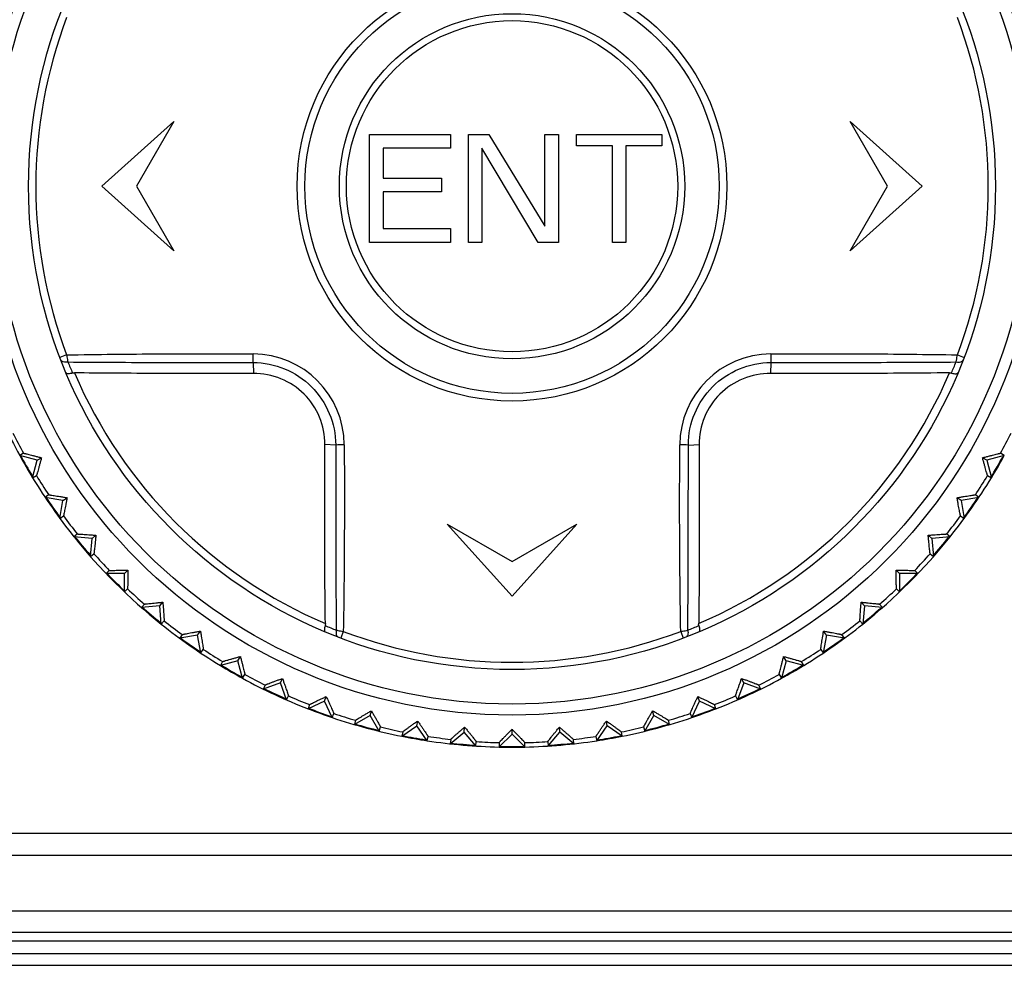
# Model space of a CAD drawing. Header units: millimetres. Extents: x 1117 to 38156, y -1945 to 7303.
# Tile 721 of 831: x 29245 to 29268, y 1507 to 1529. Entities that reach past the tile are written whole.
import ezdxf

# ---------------------------------------------------------------- set-up
doc = ezdxf.new("R2010")
doc.units = ezdxf.units.MM

msp = doc.modelspace()

# ---------------------------------------------------------------- linework, layer by layer
at = {"color": 7, "linetype": 'Continuous'}
for p, q in [((29247.39, 1524.986), (29249.056, 1526.486)), ((29249.056, 1526.486), (29248.19, 1524.986)), ((29264.724, 1526.486), (29266.39, 1524.986)), ((29265.59, 1524.986), (29264.724, 1526.486)), ((29253.59, 1526.186), (29255.465, 1526.186)), ((29253.59, 1523.686), (29253.59, 1526.186)), ((29255.465, 1526.186), (29255.465, 1525.867)), ((29255.882, 1526.186), (29256.35, 1526.186)), ((29255.882, 1523.686), (29255.882, 1526.186)), ((29256.35, 1526.186), (29257.653, 1524.059)), ((29257.653, 1526.186), (29257.965, 1526.186)), ((29257.653, 1524.059), (29257.653, 1526.186)), ((29257.965, 1526.186), (29257.965, 1523.686)), ((29258.382, 1526.186), (29260.361, 1526.186)), ((29258.382, 1525.92), (29258.382, 1526.186)), ((29260.361, 1526.186), (29260.361, 1525.92)), ((29255.465, 1525.867), (29253.903, 1525.867)), ((29253.903, 1525.867), (29253.903, 1525.176)), ((29257.496, 1523.686), (29256.194, 1525.867)), ((29256.194, 1525.867), (29256.194, 1523.686)), ((29259.215, 1525.92), (29258.382, 1525.92)), ((29259.215, 1523.686), (29259.215, 1525.92)), ((29260.361, 1525.92), (29259.528, 1525.92)), ((29259.528, 1525.92), (29259.528, 1523.686)), ((29253.903, 1525.176), (29255.257, 1525.176)), ((29255.257, 1525.176), (29255.257, 1524.857)), ((29249.056, 1523.486), (29247.39, 1524.986)), ((29248.19, 1524.986), (29249.056, 1523.486)), ((29255.257, 1524.857), (29253.903, 1524.857)), ((29253.903, 1524.857), (29253.903, 1524.005)), ((29264.724, 1523.486), (29265.59, 1524.986)), ((29266.39, 1524.986), (29264.724, 1523.486)), ((29253.903, 1524.005), (29255.465, 1524.005)), ((29255.465, 1524.005), (29255.465, 1523.686)), ((29255.465, 1523.686), (29253.59, 1523.686)), ((29256.194, 1523.686), (29255.882, 1523.686)), ((29257.965, 1523.686), (29257.496, 1523.686)), ((29259.528, 1523.686), (29259.215, 1523.686)), ((29246.572, 1521.078), (29246.416, 1521.019)), ((29267.208, 1521.078), (29267.364, 1521.019)), ((29250.893, 1520.901), (29250.901, 1520.649)), ((29262.887, 1520.901), (29262.879, 1520.649)), ((29252.805, 1518.989), (29252.553, 1518.997)), ((29260.975, 1518.989), (29261.227, 1518.997)), ((29245.574, 1518.797), (29245.485, 1518.746)), ((29245.893, 1518.637), (29245.485, 1518.746)), ((29245.893, 1518.637), (29245.991, 1518.694)), ((29267.887, 1518.637), (29267.789, 1518.694)), ((29268.295, 1518.746), (29267.887, 1518.637)), ((29268.295, 1518.746), (29268.206, 1518.797)), ((29245.784, 1518.23), (29245.893, 1518.637)), ((29267.887, 1518.637), (29267.996, 1518.23)), ((29245.784, 1518.23), (29245.872, 1518.281)), ((29267.908, 1518.281), (29267.996, 1518.23)), ((29246.156, 1517.834), (29246.073, 1517.776)), ((29246.488, 1517.703), (29246.073, 1517.776)), ((29246.488, 1517.703), (29246.581, 1517.768)), ((29267.292, 1517.703), (29267.199, 1517.768)), ((29267.707, 1517.776), (29267.292, 1517.703)), ((29267.707, 1517.776), (29267.624, 1517.834)), ((29246.415, 1517.287), (29246.488, 1517.703)), ((29267.292, 1517.703), (29267.365, 1517.287)), ((29246.415, 1517.287), (29246.498, 1517.346)), ((29267.282, 1517.346), (29267.365, 1517.287)), ((29255.39, 1517.152), (29256.89, 1516.286)), ((29256.89, 1515.486), (29255.39, 1517.152)), ((29258.39, 1517.152), (29256.89, 1515.486)), ((29256.89, 1516.286), (29258.39, 1517.152)), ((29246.82, 1516.926), (29246.742, 1516.861)), ((29247.163, 1516.824), (29246.742, 1516.861)), ((29247.163, 1516.824), (29247.249, 1516.897)), ((29266.617, 1516.824), (29266.531, 1516.897)), ((29267.038, 1516.861), (29266.617, 1516.824)), ((29267.038, 1516.861), (29266.96, 1516.926)), ((29247.126, 1516.404), (29247.163, 1516.824)), ((29266.617, 1516.824), (29266.654, 1516.404)), ((29247.126, 1516.404), (29247.204, 1516.469)), ((29266.576, 1516.469), (29266.654, 1516.404)), ((29247.561, 1516.079), (29247.489, 1516.007)), ((29247.911, 1516.007), (29247.489, 1516.007)), ((29247.911, 1516.007), (29247.991, 1516.087)), ((29247.911, 1515.585), (29247.911, 1516.007)), ((29265.869, 1516.007), (29265.789, 1516.087)), ((29266.291, 1516.007), (29265.869, 1516.007)), ((29265.869, 1516.007), (29265.869, 1515.585)), ((29266.291, 1516.007), (29266.219, 1516.079)), ((29247.911, 1515.585), (29247.983, 1515.657)), ((29265.797, 1515.657), (29265.869, 1515.585)), ((29248.373, 1515.3), (29248.307, 1515.222)), ((29248.728, 1515.259), (29248.307, 1515.222)), ((29248.728, 1515.259), (29248.8, 1515.346)), ((29248.764, 1514.839), (29248.728, 1515.259)), ((29265.052, 1515.259), (29264.98, 1515.346)), ((29265.052, 1515.259), (29265.016, 1514.839)), ((29265.473, 1515.222), (29265.052, 1515.259)), ((29265.473, 1515.222), (29265.407, 1515.3)), ((29248.764, 1514.839), (29248.83, 1514.916)), ((29264.95, 1514.916), (29265.016, 1514.839)), ((29249.249, 1514.594), (29249.191, 1514.511)), ((29249.607, 1514.585), (29249.191, 1514.511)), ((29249.607, 1514.585), (29249.672, 1514.677)), ((29249.68, 1514.169), (29249.607, 1514.585)), ((29252.982, 1514.669), (29252.923, 1514.512)), ((29260.798, 1514.669), (29260.857, 1514.513)), ((29264.173, 1514.585), (29264.1, 1514.169)), ((29264.173, 1514.585), (29264.108, 1514.677)), ((29264.589, 1514.511), (29264.173, 1514.585)), ((29264.589, 1514.511), (29264.531, 1514.594)), ((29249.68, 1514.169), (29249.738, 1514.252)), ((29264.042, 1514.252), (29264.1, 1514.169)), ((29250.541, 1513.989), (29250.133, 1513.88)), ((29250.184, 1513.968), (29250.133, 1513.88)), ((29250.541, 1513.989), (29250.597, 1514.087)), ((29250.65, 1513.582), (29250.541, 1513.989)), ((29263.239, 1513.989), (29263.13, 1513.582)), ((29263.239, 1513.989), (29263.183, 1514.087)), ((29263.647, 1513.88), (29263.239, 1513.989)), ((29263.647, 1513.88), (29263.596, 1513.968)), ((29250.65, 1513.582), (29250.701, 1513.67)), ((29263.079, 1513.67), (29263.13, 1513.582)), ((29251.523, 1513.478), (29251.127, 1513.333)), ((29251.17, 1513.426), (29251.127, 1513.333)), ((29251.523, 1513.478), (29251.571, 1513.58)), ((29251.668, 1513.081), (29251.523, 1513.478)), ((29262.257, 1513.478), (29262.112, 1513.081)), ((29262.257, 1513.478), (29262.209, 1513.58)), ((29262.653, 1513.333), (29262.257, 1513.478)), ((29262.653, 1513.333), (29262.61, 1513.426)), ((29251.668, 1513.081), (29251.711, 1513.173)), ((29252.547, 1513.054), (29252.165, 1512.876)), ((29252.199, 1512.971), (29252.165, 1512.876)), ((29252.547, 1513.054), (29252.586, 1513.16)), ((29252.725, 1512.672), (29252.547, 1513.054)), ((29261.055, 1512.672), (29261.233, 1513.054)), ((29261.233, 1513.054), (29261.194, 1513.16)), ((29261.615, 1512.876), (29261.233, 1513.054)), ((29261.615, 1512.876), (29261.581, 1512.971)), ((29262.069, 1513.173), (29262.112, 1513.081)), ((29252.725, 1512.672), (29252.76, 1512.767)), ((29253.603, 1512.721), (29253.633, 1512.83)), ((29260.177, 1512.721), (29260.147, 1512.83)), ((29261.02, 1512.767), (29261.055, 1512.672)), ((29253.603, 1512.721), (29253.238, 1512.51)), ((29253.264, 1512.608), (29253.238, 1512.51)), ((29253.814, 1512.355), (29253.603, 1512.721)), ((29254.685, 1512.481), (29254.705, 1512.592)), ((29259.095, 1512.481), (29259.075, 1512.592)), ((29259.966, 1512.355), (29260.177, 1512.721)), ((29260.542, 1512.51), (29260.177, 1512.721)), ((29260.542, 1512.51), (29260.516, 1512.608)), ((29253.814, 1512.355), (29253.841, 1512.454)), ((29254.339, 1512.239), (29254.685, 1512.481)), ((29254.357, 1512.339), (29254.339, 1512.239)), ((29254.927, 1512.135), (29254.685, 1512.481)), ((29255.46, 1512.065), (29255.783, 1512.336)), ((29255.783, 1512.336), (29255.793, 1512.449)), ((29256.054, 1512.013), (29255.783, 1512.336)), ((29256.592, 1511.99), (29256.89, 1512.288)), ((29256.89, 1512.288), (29256.89, 1512.401)), ((29257.188, 1511.99), (29256.89, 1512.288)), ((29257.726, 1512.013), (29257.997, 1512.336)), ((29257.997, 1512.336), (29257.987, 1512.449)), ((29258.32, 1512.065), (29257.997, 1512.336)), ((29258.853, 1512.135), (29259.095, 1512.481)), ((29259.441, 1512.239), (29259.095, 1512.481)), ((29259.441, 1512.239), (29259.423, 1512.339)), ((29259.939, 1512.454), (29259.966, 1512.355)), ((29254.927, 1512.135), (29254.945, 1512.235)), ((29255.469, 1512.166), (29255.46, 1512.065)), ((29256.054, 1512.013), (29256.063, 1512.114)), ((29256.592, 1512.091), (29256.592, 1511.99)), ((29257.188, 1511.99), (29257.188, 1512.091)), ((29257.717, 1512.114), (29257.726, 1512.013)), ((29258.32, 1512.065), (29258.311, 1512.166)), ((29258.835, 1512.235), (29258.853, 1512.135)), ((29284.34, 1509.986), (29229.44, 1509.986)), ((29229.44, 1509.486), (29284.34, 1509.486)), ((29227.39, 1508.196), (29286.39, 1508.196)), ((29227.44, 1507.696), (29286.34, 1507.696)), ((29274.39, 1507.486), (29239.39, 1507.486)), ((29239.963, 1507.207), (29273.817, 1507.207)), ((29223.212, 1506.93), (29290.568, 1506.93))]:
    msp.add_line(p, q, dxfattribs=at)
for radius in [12.258, 12, 11.2, 4.978, 4.8, 4, 3.838]:
    msp.add_circle((29256.89, 1524.986), radius, dxfattribs=at)
for centre, radius, start, end in [((29256.89, 1524.986), 11.033, 159.2549, 200.7466), ((29256.89, 1524.986), 11.033, 339.2548, 20.7466), ((29224.976, 1521.36), 25.921, 358.9863, 359.4231), ((29250.886, 1518.982), 2.117, 0.2801, 89.7342), ((29262.894, 1518.982), 2.117, 90.2789, 179.7351), ((29289.796, 1521.474), 26.915, 180.7993, 181.2201), ((29257.737, 1525.463), 12.029, 202.2237, 203.5485), ((29256.068, 1525.453), 12.002, 336.4515, 337.7797), ((29256.89, 1524.986), 11.02, 203.1008, 246.9001), ((29256.89, 1524.986), 11.02, 293.1008, 336.9001), ((29256.89, 1524.986), 13, 201.3147, 208.6853), ((29256.89, 1524.986), 12.898, 206.325, 208.675), ((29256.89, 1524.986), 12.898, 331.325, 333.675), ((29253.378, 1492.08), 26.915, 90.7993, 91.2201), ((29260.516, 1493.072), 25.921, 88.9846, 89.4214), ((29256.89, 1524.986), 13, 208.6896, 211.3064), ((29256.89, 1524.986), 12.983, 208.6946, 211.1528), ((29256.89, 1524.986), 12.983, 328.6986, 331.1582), ((29256.89, 1524.986), 13, 328.6936, 331.3104), ((29256.89, 1524.986), 13, 211.3147, 218.6853), ((29256.89, 1524.986), 12.898, 211.325, 213.675), ((29256.89, 1524.986), 13, 321.3147, 328.6853), ((29256.89, 1524.986), 12.898, 326.325, 328.675), ((29256.89, 1524.986), 12.983, 213.6776, 216.323), ((29256.89, 1524.986), 12.983, 323.6769, 326.3224), ((29256.89, 1524.986), 12.898, 216.325, 218.675), ((29256.89, 1524.986), 12.898, 321.325, 323.675), ((29256.89, 1524.986), 13, 218.694, 231.306), ((29256.89, 1524.986), 12.983, 218.6989, 221.1586), ((29256.89, 1524.986), 13, 308.694, 321.306), ((29256.89, 1524.986), 12.983, 318.6944, 321.1523), ((29256.89, 1524.986), 12.898, 221.325, 223.675), ((29256.89, 1524.986), 12.898, 316.325, 318.675), ((29256.89, 1524.986), 12.983, 223.6805, 226.3195), ((29256.89, 1524.986), 12.983, 313.6805, 316.3195), ((29256.89, 1524.986), 12.898, 226.325, 228.675), ((29256.89, 1524.986), 12.898, 311.325, 313.675), ((29256.89, 1524.986), 12.983, 228.6944, 231.1523), ((29256.89, 1524.986), 12.983, 308.6989, 311.1586), ((29256.89, 1524.986), 13, 231.3147, 238.6853), ((29256.89, 1524.986), 12.898, 231.325, 233.675), ((29257.359, 1525.815), 12.009, 246.4517, 247.7792), ((29256.413, 1525.834), 12.03, 292.2238, 293.5485), ((29256.89, 1524.986), 13, 301.3147, 308.6853), ((29256.89, 1524.986), 12.898, 306.325, 308.675), ((29256.89, 1524.986), 11.033, 249.2548, 290.7466), ((29256.89, 1524.986), 12.983, 233.677, 236.3224), ((29256.89, 1524.986), 12.983, 303.6776, 306.323), ((29256.89, 1524.986), 12.898, 236.325, 238.675), ((29256.89, 1524.986), 12.898, 301.325, 303.675), ((29256.89, 1524.986), 12.983, 238.6986, 241.1582), ((29256.89, 1524.986), 13, 238.6936, 241.3104), ((29256.89, 1524.986), 12.898, 241.325, 243.675), ((29256.89, 1524.986), 12.898, 296.325, 298.675), ((29256.89, 1524.986), 12.983, 298.6946, 301.1528), ((29256.89, 1524.986), 13, 298.6896, 301.3063), ((29256.89, 1524.986), 13, 241.3147, 248.6853), ((29256.89, 1524.986), 13, 291.3147, 298.6853), ((29256.89, 1524.986), 12.983, 243.6807, 246.3204), ((29256.89, 1524.986), 12.983, 293.6796, 296.3193), ((29256.89, 1524.986), 12.898, 246.325, 248.675), ((29256.89, 1524.986), 12.898, 291.325, 293.675), ((29256.89, 1524.986), 13, 248.6901, 251.3066), ((29256.89, 1524.986), 12.983, 248.6951, 251.1531), ((29256.89, 1524.986), 12.898, 251.325, 253.675), ((29256.89, 1524.986), 12.898, 286.325, 288.675), ((29256.89, 1524.986), 12.983, 288.6983, 291.1577), ((29256.89, 1524.986), 13, 288.6934, 291.3099), ((29256.89, 1524.986), 13, 251.3147, 258.6853), ((29256.89, 1524.986), 12.983, 253.677, 256.3211), ((29256.89, 1524.986), 13, 281.3147, 288.6853), ((29256.89, 1524.986), 12.983, 283.6789, 286.323), ((29256.89, 1524.986), 12.898, 256.325, 258.675), ((29256.89, 1524.986), 12.898, 281.325, 283.675), ((29256.89, 1524.986), 13, 258.6924, 261.3093), ((29256.89, 1524.986), 12.983, 258.6973, 261.1566), ((29256.89, 1524.986), 13, 261.3147, 268.6853), ((29256.89, 1524.986), 12.898, 261.325, 263.675), ((29256.89, 1524.986), 12.983, 263.6802, 266.322), ((29256.89, 1524.986), 12.898, 266.325, 268.675), ((29256.89, 1524.986), 13, 271.3147, 278.6853), ((29256.89, 1524.986), 12.898, 271.325, 273.675), ((29256.89, 1524.986), 12.983, 273.678, 276.3198), ((29256.89, 1524.986), 12.898, 276.325, 278.675), ((29256.89, 1524.986), 12.983, 278.6957, 281.1544), ((29256.89, 1524.986), 13, 278.6907, 281.3076), ((29256.89, 1524.986), 13, 268.6918, 271.3082), ((29256.89, 1524.986), 12.983, 268.6968, 271.1554)]:
    msp.add_arc(centre, radius, start, end, dxfattribs=at)
for points, knots in [([(29246.601, 1520.913), (29246.583, 1520.91), (29246.547, 1520.907), (29246.498, 1520.913), (29246.458, 1520.931), (29246.442, 1520.952), (29246.438, 1520.963)], [0, 0, 0, 0, 0.310286, 0.581755, 0.807538, 1, 1, 1, 1]), ([(29246.572, 1521.078), (29246.931, 1521.084), (29247.649, 1521.094), (29248.729, 1521.102), (29249.811, 1521.104), (29250.534, 1521.1), (29250.896, 1521.099)], [0, 0, 0, 0, 0.248644, 0.498527, 0.749129, 1, 1, 1, 1]), ([(29246.572, 1521.078), (29246.575, 1521.063), (29246.583, 1521.008), (29246.593, 1520.953), (29246.601, 1520.913)], [0, 0, 0, 0, 0.266416, 1, 1, 1, 1]), ([(29262.884, 1521.099), (29263.246, 1521.102), (29263.968, 1521.103), (29265.051, 1521.103), (29266.131, 1521.094), (29266.849, 1521.085), (29267.208, 1521.078)], [0, 0, 0, 0, 0.250871, 0.501473, 0.751355, 1, 1, 1, 1]), ([(29267.179, 1520.914), (29267.181, 1520.926), (29267.193, 1520.981), (29267.202, 1521.036), (29267.208, 1521.078)], [0, 0, 0, 0, 0.227991, 1, 1, 1, 1]), ([(29267.179, 1520.914), (29267.197, 1520.91), (29267.233, 1520.907), (29267.282, 1520.913), (29267.322, 1520.931), (29267.338, 1520.952), (29267.343, 1520.963)], [0, 0, 0, 0, 0.310302, 0.581778, 0.807554, 1, 1, 1, 1]), ([(29246.601, 1520.913), (29246.958, 1520.91), (29247.671, 1520.906), (29248.743, 1520.903), (29249.638, 1520.902), (29250.355, 1520.901), (29250.713, 1520.9), (29250.893, 1520.901)], [0, 0, 0, 0, 0.248965, 0.498851, 0.749297, 0.874633, 1, 1, 1, 1]), ([(29250.893, 1520.901), (29251.141, 1520.901), (29251.643, 1520.8), (29252.277, 1520.374), (29252.703, 1519.74), (29252.804, 1519.238), (29252.805, 1518.989)], [0, 0, 0, 0, 0.249895, 0.499843, 0.74991, 1, 1, 1, 1]), ([(29260.975, 1518.989), (29260.976, 1519.238), (29261.077, 1519.74), (29261.503, 1520.374), (29262.137, 1520.799), (29262.639, 1520.901), (29262.887, 1520.901)], [0, 0, 0, 0, 0.249991, 0.5, 0.750012, 1, 1, 1, 1]), ([(29262.887, 1520.901), (29263.246, 1520.902), (29263.963, 1520.901), (29265.037, 1520.904), (29266.109, 1520.906), (29266.823, 1520.91), (29267.179, 1520.914)], [0, 0, 0, 0, 0.250703, 0.501149, 0.751035, 1, 1, 1, 1]), ([(29246.71, 1520.657), (29246.691, 1520.652), (29246.658, 1520.643), (29246.618, 1520.638), (29246.591, 1520.64), (29246.574, 1520.644), (29246.563, 1520.652), (29246.56, 1520.658)], [0, 0, 0, 0, 0.363655, 0.657408, 0.772233, 0.865602, 1, 1, 1, 1]), ([(29246.71, 1520.657), (29246.713, 1520.658), (29246.728, 1520.662), (29246.743, 1520.663), (29246.754, 1520.663)], [0, 0, 0, 0, 0.245459, 1, 1, 1, 1]), ([(29250.901, 1520.649), (29250.552, 1520.647), (29249.826, 1520.647), (29248.748, 1520.648), (29247.715, 1520.651), (29247.058, 1520.657), (29246.754, 1520.663)], [0, 0, 0, 0, 0.252806, 0.524632, 0.779819, 1, 1, 1, 1]), ([(29252.553, 1518.997), (29252.554, 1519.214), (29252.47, 1519.649), (29252.104, 1520.2), (29251.553, 1520.566), (29251.117, 1520.65), (29250.901, 1520.649)], [0, 0, 0, 0, 0.251375, 0.5, 0.748626, 1, 1, 1, 1]), ([(29262.879, 1520.649), (29262.663, 1520.65), (29262.227, 1520.566), (29261.676, 1520.2), (29261.31, 1519.649), (29261.226, 1519.214), (29261.227, 1518.997)], [0, 0, 0, 0, 0.251374, 0.499999, 0.748624, 1, 1, 1, 1]), ([(29267.026, 1520.663), (29266.64, 1520.656), (29265.882, 1520.65), (29264.5, 1520.647), (29263.503, 1520.646), (29262.879, 1520.649)], [0, 0, 0, 0, 0.279137, 0.548315, 1, 1, 1, 1]), ([(29267.026, 1520.663), (29267.03, 1520.663), (29267.045, 1520.663), (29267.06, 1520.66), (29267.071, 1520.657)], [0, 0, 0, 0, 0.254329, 1, 1, 1, 1]), ([(29267.071, 1520.657), (29267.089, 1520.652), (29267.122, 1520.643), (29267.163, 1520.639), (29267.189, 1520.641), (29267.206, 1520.644), (29267.217, 1520.652), (29267.22, 1520.659)], [0, 0, 0, 0, 0.363666, 0.657421, 0.772245, 0.865612, 1, 1, 1, 1]), ([(29252.567, 1514.85), (29252.56, 1515.236), (29252.554, 1515.994), (29252.551, 1517.376), (29252.55, 1518.373), (29252.553, 1518.997)], [0, 0, 0, 0, 0.279142, 0.548318, 1, 1, 1, 1]), ([(29252.805, 1518.989), (29252.806, 1518.63), (29252.804, 1517.914), (29252.807, 1516.839), (29252.81, 1515.767), (29252.814, 1515.054), (29252.817, 1514.698)], [0, 0, 0, 0, 0.250702, 0.501149, 0.751035, 1, 1, 1, 1]), ([(29253.002, 1518.992), (29253.006, 1518.631), (29253.007, 1517.908), (29253.006, 1516.825), (29252.998, 1515.745), (29252.988, 1515.027), (29252.982, 1514.669)], [0, 0, 0, 0, 0.250871, 0.501473, 0.751355, 1, 1, 1, 1]), ([(29260.798, 1514.669), (29260.792, 1515.027), (29260.782, 1515.745), (29260.774, 1516.825), (29260.772, 1517.908), (29260.776, 1518.63), (29260.778, 1518.992)], [0, 0, 0, 0, 0.248644, 0.498526, 0.749129, 1, 1, 1, 1]), ([(29260.963, 1514.698), (29260.966, 1515.054), (29260.97, 1515.767), (29260.973, 1516.839), (29260.974, 1517.734), (29260.976, 1518.451), (29260.976, 1518.81), (29260.975, 1518.989)], [0, 0, 0, 0, 0.248965, 0.498851, 0.749297, 0.874633, 1, 1, 1, 1]), ([(29261.227, 1518.997), (29261.229, 1518.649), (29261.23, 1517.925), (29261.228, 1516.848), (29261.225, 1515.814), (29261.219, 1515.155), (29261.214, 1514.85)], [0, 0, 0, 0, 0.251889, 0.523537, 0.779289, 1, 1, 1, 1]), ([(29245.574, 1518.797), (29245.574, 1518.798), (29245.578, 1518.797), (29245.584, 1518.796), (29245.595, 1518.793), (29245.609, 1518.79), (29245.627, 1518.786), (29245.657, 1518.779), (29245.702, 1518.768), (29245.763, 1518.752), (29245.833, 1518.735), (29245.91, 1518.715), (29245.963, 1518.701), (29245.991, 1518.694)], [0, 0, 0, 0, 0.006479, 0.022339, 0.04741, 0.081452, 0.124048, 0.174639, 0.297535, 0.445682, 0.614742, 0.800679, 1, 1, 1, 1]), ([(29245.991, 1518.694), (29245.983, 1518.666), (29245.969, 1518.613), (29245.947, 1518.536), (29245.928, 1518.467), (29245.911, 1518.406), (29245.898, 1518.362), (29245.889, 1518.332), (29245.884, 1518.315), (29245.879, 1518.301), (29245.876, 1518.29), (29245.873, 1518.285), (29245.873, 1518.281), (29245.872, 1518.281)], [0, 0, 0, 0, 0.199427, 0.385376, 0.554371, 0.702508, 0.825449, 0.876003, 0.918556, 0.952613, 0.9777, 0.993537, 1, 1, 1, 1]), ([(29267.789, 1518.694), (29267.817, 1518.701), (29267.87, 1518.715), (29267.947, 1518.735), (29268.017, 1518.752), (29268.078, 1518.768), (29268.123, 1518.779), (29268.153, 1518.786), (29268.171, 1518.79), (29268.185, 1518.793), (29268.196, 1518.796), (29268.202, 1518.797), (29268.206, 1518.798), (29268.206, 1518.797)], [0, 0, 0, 0, 0.199427, 0.385378, 0.554375, 0.702511, 0.825453, 0.876007, 0.918559, 0.952614, 0.977701, 0.993538, 1, 1, 1, 1]), ([(29267.908, 1518.281), (29267.907, 1518.281), (29267.907, 1518.285), (29267.904, 1518.29), (29267.901, 1518.301), (29267.896, 1518.315), (29267.891, 1518.332), (29267.882, 1518.362), (29267.869, 1518.406), (29267.852, 1518.467), (29267.833, 1518.536), (29267.811, 1518.613), (29267.797, 1518.666), (29267.789, 1518.694)], [0, 0, 0, 0, 0.00648, 0.022341, 0.047414, 0.081455, 0.124052, 0.174644, 0.297542, 0.445687, 0.614744, 0.800679, 1, 1, 1, 1]), ([(29246.156, 1517.834), (29246.157, 1517.835), (29246.16, 1517.834), (29246.167, 1517.834), (29246.178, 1517.832), (29246.192, 1517.831), (29246.21, 1517.828), (29246.241, 1517.823), (29246.286, 1517.816), (29246.349, 1517.806), (29246.42, 1517.795), (29246.498, 1517.782), (29246.553, 1517.773), (29246.581, 1517.768)], [0, 0, 0, 0, 0.006467, 0.022314, 0.047417, 0.081484, 0.124046, 0.174615, 0.297555, 0.445709, 0.614672, 0.800566, 1, 1, 1, 1]), ([(29246.581, 1517.768), (29246.576, 1517.74), (29246.566, 1517.685), (29246.551, 1517.607), (29246.538, 1517.536), (29246.526, 1517.474), (29246.517, 1517.429), (29246.511, 1517.399), (29246.507, 1517.381), (29246.504, 1517.367), (29246.502, 1517.356), (29246.499, 1517.35), (29246.499, 1517.346), (29246.498, 1517.346)], [0, 0, 0, 0, 0.199481, 0.385367, 0.554329, 0.702459, 0.82537, 0.875938, 0.918501, 0.952563, 0.977679, 0.993532, 1, 1, 1, 1]), ([(29267.199, 1517.768), (29267.227, 1517.773), (29267.282, 1517.782), (29267.36, 1517.795), (29267.431, 1517.806), (29267.494, 1517.816), (29267.539, 1517.823), (29267.57, 1517.828), (29267.588, 1517.831), (29267.602, 1517.832), (29267.613, 1517.834), (29267.62, 1517.834), (29267.623, 1517.835), (29267.624, 1517.834)], [0, 0, 0, 0, 0.199481, 0.385367, 0.554329, 0.702459, 0.82537, 0.875938, 0.918501, 0.952563, 0.977679, 0.993532, 1, 1, 1, 1]), ([(29267.282, 1517.346), (29267.281, 1517.346), (29267.281, 1517.35), (29267.278, 1517.356), (29267.276, 1517.367), (29267.273, 1517.381), (29267.269, 1517.399), (29267.263, 1517.429), (29267.254, 1517.474), (29267.242, 1517.536), (29267.229, 1517.607), (29267.214, 1517.685), (29267.204, 1517.74), (29267.199, 1517.768)], [0, 0, 0, 0, 0.006467, 0.022314, 0.047417, 0.081484, 0.124046, 0.174615, 0.297555, 0.445709, 0.614672, 0.800566, 1, 1, 1, 1]), ([(29246.82, 1516.926), (29246.821, 1516.927), (29246.824, 1516.926), (29246.831, 1516.927), (29246.842, 1516.926), (29246.856, 1516.926), (29246.875, 1516.924), (29246.906, 1516.923), (29246.952, 1516.919), (29247.015, 1516.915), (29247.086, 1516.91), (29247.166, 1516.903), (29247.221, 1516.899), (29247.249, 1516.897)], [0, 0, 0, 0, 0.006467, 0.022314, 0.047417, 0.081484, 0.124046, 0.174615, 0.297555, 0.445709, 0.614672, 0.800566, 1, 1, 1, 1]), ([(29247.249, 1516.897), (29247.247, 1516.868), (29247.241, 1516.813), (29247.234, 1516.734), (29247.226, 1516.662), (29247.22, 1516.6), (29247.215, 1516.554), (29247.211, 1516.523), (29247.209, 1516.505), (29247.207, 1516.49), (29247.206, 1516.48), (29247.205, 1516.473), (29247.204, 1516.47), (29247.204, 1516.469)], [0, 0, 0, 0, 0.199481, 0.385367, 0.554329, 0.702459, 0.82537, 0.875938, 0.918501, 0.952563, 0.977679, 0.993532, 1, 1, 1, 1]), ([(29266.531, 1516.897), (29266.559, 1516.899), (29266.614, 1516.903), (29266.694, 1516.91), (29266.766, 1516.915), (29266.828, 1516.919), (29266.874, 1516.923), (29266.905, 1516.924), (29266.924, 1516.926), (29266.938, 1516.926), (29266.949, 1516.927), (29266.956, 1516.926), (29266.959, 1516.927), (29266.96, 1516.926)], [0, 0, 0, 0, 0.199481, 0.385367, 0.554329, 0.702459, 0.82537, 0.875938, 0.918501, 0.952563, 0.977679, 0.993532, 1, 1, 1, 1]), ([(29266.576, 1516.469), (29266.576, 1516.47), (29266.576, 1516.473), (29266.574, 1516.48), (29266.573, 1516.49), (29266.571, 1516.505), (29266.569, 1516.523), (29266.565, 1516.554), (29266.56, 1516.6), (29266.554, 1516.662), (29266.546, 1516.734), (29266.539, 1516.813), (29266.533, 1516.868), (29266.531, 1516.897)], [0, 0, 0, 0, 0.006467, 0.022314, 0.047417, 0.081484, 0.124046, 0.174615, 0.297555, 0.445709, 0.614672, 0.800566, 1, 1, 1, 1]), ([(29247.561, 1516.079), (29247.562, 1516.08), (29247.565, 1516.08), (29247.572, 1516.081), (29247.583, 1516.081), (29247.597, 1516.082), (29247.615, 1516.082), (29247.646, 1516.083), (29247.692, 1516.084), (29247.756, 1516.085), (29247.828, 1516.086), (29247.907, 1516.087), (29247.962, 1516.087), (29247.991, 1516.087)], [0, 0, 0, 0, 0.006467, 0.022314, 0.047417, 0.081484, 0.124046, 0.174615, 0.297555, 0.445709, 0.614672, 0.800566, 1, 1, 1, 1]), ([(29247.991, 1516.087), (29247.991, 1516.059), (29247.99, 1516.003), (29247.99, 1515.924), (29247.989, 1515.852), (29247.988, 1515.789), (29247.987, 1515.743), (29247.986, 1515.712), (29247.985, 1515.693), (29247.985, 1515.679), (29247.984, 1515.668), (29247.983, 1515.662), (29247.983, 1515.658), (29247.983, 1515.657)], [0, 0, 0, 0, 0.199481, 0.385367, 0.554329, 0.702459, 0.82537, 0.875938, 0.918501, 0.952563, 0.977679, 0.993532, 1, 1, 1, 1]), ([(29265.789, 1516.087), (29265.818, 1516.087), (29265.873, 1516.087), (29265.952, 1516.086), (29266.024, 1516.085), (29266.088, 1516.084), (29266.134, 1516.083), (29266.165, 1516.082), (29266.183, 1516.082), (29266.197, 1516.081), (29266.208, 1516.081), (29266.215, 1516.08), (29266.218, 1516.08), (29266.219, 1516.079)], [0, 0, 0, 0, 0.199481, 0.385367, 0.554329, 0.702459, 0.82537, 0.875938, 0.918501, 0.952563, 0.977679, 0.993532, 1, 1, 1, 1]), ([(29265.797, 1515.657), (29265.797, 1515.658), (29265.797, 1515.662), (29265.796, 1515.668), (29265.795, 1515.679), (29265.795, 1515.693), (29265.794, 1515.712), (29265.793, 1515.743), (29265.792, 1515.789), (29265.791, 1515.852), (29265.79, 1515.924), (29265.79, 1516.003), (29265.789, 1516.059), (29265.789, 1516.087)], [0, 0, 0, 0, 0.006467, 0.022314, 0.047417, 0.081484, 0.124046, 0.174615, 0.297555, 0.445709, 0.614672, 0.800566, 1, 1, 1, 1]), ([(29248.373, 1515.3), (29248.373, 1515.301), (29248.377, 1515.301), (29248.383, 1515.302), (29248.394, 1515.304), (29248.409, 1515.306), (29248.427, 1515.308), (29248.457, 1515.311), (29248.503, 1515.316), (29248.566, 1515.323), (29248.638, 1515.33), (29248.717, 1515.338), (29248.772, 1515.343), (29248.8, 1515.346)], [0, 0, 0, 0, 0.006467, 0.022314, 0.047417, 0.081484, 0.124046, 0.174615, 0.297555, 0.445709, 0.614672, 0.800566, 1, 1, 1, 1]), ([(29248.8, 1515.346), (29248.803, 1515.317), (29248.807, 1515.262), (29248.813, 1515.183), (29248.819, 1515.111), (29248.823, 1515.048), (29248.826, 1515.002), (29248.828, 1514.971), (29248.829, 1514.953), (29248.83, 1514.938), (29248.83, 1514.927), (29248.83, 1514.921), (29248.83, 1514.917), (29248.83, 1514.916)], [0, 0, 0, 0, 0.199481, 0.385367, 0.554329, 0.702459, 0.82537, 0.875938, 0.918501, 0.952563, 0.977679, 0.993532, 1, 1, 1, 1]), ([(29264.95, 1514.916), (29264.95, 1514.917), (29264.95, 1514.921), (29264.95, 1514.927), (29264.95, 1514.938), (29264.951, 1514.953), (29264.952, 1514.971), (29264.954, 1515.002), (29264.957, 1515.048), (29264.961, 1515.111), (29264.967, 1515.183), (29264.973, 1515.262), (29264.977, 1515.317), (29264.98, 1515.346)], [0, 0, 0, 0, 0.006467, 0.022314, 0.047417, 0.081484, 0.124046, 0.174615, 0.297555, 0.445709, 0.614672, 0.800566, 1, 1, 1, 1]), ([(29264.98, 1515.346), (29265.008, 1515.343), (29265.063, 1515.338), (29265.142, 1515.33), (29265.214, 1515.323), (29265.277, 1515.316), (29265.323, 1515.311), (29265.353, 1515.308), (29265.371, 1515.306), (29265.386, 1515.304), (29265.397, 1515.302), (29265.403, 1515.301), (29265.407, 1515.301), (29265.407, 1515.3)], [0, 0, 0, 0, 0.199481, 0.385367, 0.554329, 0.702459, 0.82537, 0.875938, 0.918501, 0.952563, 0.977679, 0.993532, 1, 1, 1, 1]), ([(29252.561, 1514.806), (29252.555, 1514.788), (29252.547, 1514.754), (29252.542, 1514.714), (29252.544, 1514.687), (29252.548, 1514.67), (29252.556, 1514.659), (29252.562, 1514.656)], [0, 0, 0, 0, 0.363666, 0.657421, 0.772245, 0.865612, 1, 1, 1, 1]), ([(29252.567, 1514.85), (29252.567, 1514.846), (29252.566, 1514.831), (29252.564, 1514.816), (29252.561, 1514.806)], [0, 0, 0, 0, 0.254329, 1, 1, 1, 1]), ([(29261.219, 1514.806), (29261.218, 1514.809), (29261.214, 1514.824), (29261.213, 1514.839), (29261.214, 1514.85)], [0, 0, 0, 0, 0.245459, 1, 1, 1, 1]), ([(29261.219, 1514.806), (29261.225, 1514.788), (29261.233, 1514.754), (29261.238, 1514.714), (29261.236, 1514.687), (29261.232, 1514.67), (29261.224, 1514.659), (29261.218, 1514.656)], [0, 0, 0, 0, 0.363654, 0.657407, 0.772232, 0.865602, 1, 1, 1, 1]), ([(29249.249, 1514.594), (29249.25, 1514.595), (29249.254, 1514.596), (29249.26, 1514.598), (29249.27, 1514.6), (29249.285, 1514.603), (29249.302, 1514.607), (29249.333, 1514.613), (29249.378, 1514.622), (29249.44, 1514.634), (29249.511, 1514.647), (29249.589, 1514.662), (29249.643, 1514.672), (29249.672, 1514.677)], [0, 0, 0, 0, 0.006467, 0.022314, 0.047417, 0.081484, 0.124046, 0.174615, 0.297555, 0.445709, 0.614672, 0.800566, 1, 1, 1, 1]), ([(29249.672, 1514.677), (29249.676, 1514.649), (29249.685, 1514.595), (29249.698, 1514.516), (29249.71, 1514.445), (29249.72, 1514.383), (29249.727, 1514.337), (29249.732, 1514.306), (29249.734, 1514.288), (29249.736, 1514.274), (29249.738, 1514.263), (29249.738, 1514.257), (29249.739, 1514.253), (29249.738, 1514.252)], [0, 0, 0, 0, 0.199481, 0.385367, 0.554329, 0.702459, 0.82537, 0.875938, 0.918501, 0.952563, 0.977679, 0.993532, 1, 1, 1, 1]), ([(29252.817, 1514.698), (29252.814, 1514.679), (29252.811, 1514.643), (29252.817, 1514.594), (29252.835, 1514.555), (29252.856, 1514.538), (29252.867, 1514.534)], [0, 0, 0, 0, 0.310303, 0.581778, 0.807554, 1, 1, 1, 1]), ([(29252.817, 1514.698), (29252.83, 1514.695), (29252.884, 1514.684), (29252.939, 1514.675), (29252.982, 1514.669)], [0, 0, 0, 0, 0.227991, 1, 1, 1, 1]), ([(29260.798, 1514.669), (29260.813, 1514.671), (29260.868, 1514.679), (29260.923, 1514.689), (29260.963, 1514.698)], [0, 0, 0, 0, 0.266416, 1, 1, 1, 1]), ([(29260.963, 1514.698), (29260.966, 1514.679), (29260.97, 1514.643), (29260.963, 1514.594), (29260.945, 1514.555), (29260.924, 1514.538), (29260.913, 1514.534)], [0, 0, 0, 0, 0.310285, 0.581754, 0.807537, 1, 1, 1, 1]), ([(29264.042, 1514.252), (29264.041, 1514.253), (29264.042, 1514.257), (29264.042, 1514.263), (29264.044, 1514.274), (29264.046, 1514.288), (29264.048, 1514.306), (29264.053, 1514.337), (29264.06, 1514.383), (29264.07, 1514.445), (29264.082, 1514.516), (29264.095, 1514.595), (29264.104, 1514.649), (29264.108, 1514.677)], [0, 0, 0, 0, 0.006467, 0.022314, 0.047417, 0.081484, 0.124046, 0.174615, 0.297555, 0.445709, 0.614672, 0.800566, 1, 1, 1, 1]), ([(29264.108, 1514.677), (29264.137, 1514.672), (29264.191, 1514.662), (29264.269, 1514.647), (29264.34, 1514.634), (29264.402, 1514.622), (29264.447, 1514.613), (29264.478, 1514.607), (29264.495, 1514.603), (29264.51, 1514.6), (29264.52, 1514.598), (29264.526, 1514.596), (29264.53, 1514.595), (29264.531, 1514.594)], [0, 0, 0, 0, 0.199481, 0.385367, 0.554329, 0.702459, 0.82537, 0.875938, 0.918501, 0.952563, 0.977679, 0.993532, 1, 1, 1, 1]), ([(29250.184, 1513.968), (29250.185, 1513.969), (29250.188, 1513.97), (29250.194, 1513.972), (29250.205, 1513.976), (29250.218, 1513.98), (29250.236, 1513.985), (29250.266, 1513.994), (29250.31, 1514.007), (29250.371, 1514.024), (29250.44, 1514.044), (29250.517, 1514.065), (29250.57, 1514.08), (29250.597, 1514.087)], [0, 0, 0, 0, 0.006479, 0.02234, 0.047412, 0.081453, 0.124049, 0.17464, 0.297537, 0.445683, 0.614742, 0.800679, 1, 1, 1, 1]), ([(29250.597, 1514.087), (29250.605, 1514.06), (29250.619, 1514.006), (29250.638, 1513.929), (29250.656, 1513.859), (29250.672, 1513.798), (29250.683, 1513.753), (29250.69, 1513.723), (29250.694, 1513.705), (29250.697, 1513.691), (29250.7, 1513.681), (29250.7, 1513.674), (29250.701, 1513.671), (29250.701, 1513.67)], [0, 0, 0, 0, 0.199427, 0.385377, 0.554372, 0.702509, 0.82545, 0.876004, 0.918557, 0.952613, 0.9777, 0.993537, 1, 1, 1, 1]), ([(29263.079, 1513.67), (29263.079, 1513.671), (29263.08, 1513.674), (29263.08, 1513.681), (29263.083, 1513.691), (29263.086, 1513.705), (29263.09, 1513.723), (29263.097, 1513.753), (29263.108, 1513.798), (29263.124, 1513.859), (29263.142, 1513.929), (29263.161, 1514.006), (29263.175, 1514.06), (29263.183, 1514.087)], [0, 0, 0, 0, 0.00648, 0.022341, 0.047413, 0.081454, 0.124051, 0.174643, 0.29754, 0.445685, 0.614743, 0.800679, 1, 1, 1, 1]), ([(29263.183, 1514.087), (29263.21, 1514.08), (29263.263, 1514.065), (29263.34, 1514.044), (29263.409, 1514.024), (29263.47, 1514.007), (29263.514, 1513.994), (29263.544, 1513.985), (29263.562, 1513.98), (29263.575, 1513.976), (29263.586, 1513.972), (29263.592, 1513.97), (29263.595, 1513.969), (29263.596, 1513.968)], [0, 0, 0, 0, 0.199427, 0.385378, 0.554374, 0.702511, 0.825452, 0.876006, 0.918558, 0.952614, 0.977701, 0.993538, 1, 1, 1, 1]), ([(29251.17, 1513.426), (29251.17, 1513.426), (29251.174, 1513.428), (29251.18, 1513.431), (29251.19, 1513.435), (29251.203, 1513.44), (29251.22, 1513.447), (29251.249, 1513.458), (29251.292, 1513.475), (29251.351, 1513.498), (29251.418, 1513.523), (29251.493, 1513.551), (29251.545, 1513.57), (29251.571, 1513.58)], [0, 0, 0, 0, 0.006467, 0.022314, 0.047417, 0.081484, 0.124046, 0.174615, 0.297555, 0.445709, 0.614672, 0.800566, 1, 1, 1, 1]), ([(29251.571, 1513.58), (29251.581, 1513.553), (29251.599, 1513.501), (29251.626, 1513.426), (29251.65, 1513.358), (29251.67, 1513.299), (29251.685, 1513.255), (29251.695, 1513.226), (29251.701, 1513.208), (29251.705, 1513.194), (29251.709, 1513.184), (29251.71, 1513.178), (29251.711, 1513.174), (29251.711, 1513.173)], [0, 0, 0, 0, 0.199481, 0.385367, 0.554329, 0.702459, 0.82537, 0.875938, 0.918501, 0.952563, 0.977679, 0.993532, 1, 1, 1, 1]), ([(29262.069, 1513.173), (29262.069, 1513.174), (29262.07, 1513.178), (29262.072, 1513.184), (29262.075, 1513.194), (29262.079, 1513.208), (29262.085, 1513.226), (29262.095, 1513.255), (29262.11, 1513.299), (29262.13, 1513.358), (29262.154, 1513.426), (29262.181, 1513.501), (29262.199, 1513.553), (29262.209, 1513.58)], [0, 0, 0, 0, 0.006467, 0.022314, 0.047417, 0.081484, 0.124046, 0.174615, 0.297555, 0.445709, 0.614672, 0.800566, 1, 1, 1, 1]), ([(29262.209, 1513.58), (29262.235, 1513.57), (29262.287, 1513.551), (29262.362, 1513.523), (29262.429, 1513.498), (29262.488, 1513.475), (29262.531, 1513.458), (29262.56, 1513.447), (29262.577, 1513.44), (29262.59, 1513.435), (29262.6, 1513.431), (29262.606, 1513.428), (29262.61, 1513.426), (29262.61, 1513.426)], [0, 0, 0, 0, 0.199481, 0.385367, 0.554329, 0.702459, 0.82537, 0.875938, 0.918501, 0.952563, 0.977679, 0.993532, 1, 1, 1, 1]), ([(29252.199, 1512.971), (29252.2, 1512.972), (29252.203, 1512.973), (29252.208, 1512.977), (29252.218, 1512.982), (29252.231, 1512.989), (29252.247, 1512.997), (29252.275, 1513.011), (29252.316, 1513.031), (29252.373, 1513.059), (29252.438, 1513.09), (29252.51, 1513.124), (29252.56, 1513.148), (29252.586, 1513.16)], [0, 0, 0, 0, 0.006467, 0.022314, 0.047417, 0.081484, 0.124046, 0.174615, 0.297555, 0.445709, 0.614672, 0.800566, 1, 1, 1, 1]), ([(29252.586, 1513.16), (29252.598, 1513.134), (29252.62, 1513.084), (29252.653, 1513.012), (29252.683, 1512.946), (29252.709, 1512.888), (29252.727, 1512.846), (29252.74, 1512.818), (29252.747, 1512.801), (29252.753, 1512.787), (29252.757, 1512.777), (29252.759, 1512.771), (29252.76, 1512.768), (29252.76, 1512.767)], [0, 0, 0, 0, 0.199481, 0.385367, 0.554329, 0.702459, 0.82537, 0.875938, 0.918501, 0.952563, 0.977679, 0.993532, 1, 1, 1, 1]), ([(29261.02, 1512.767), (29261.02, 1512.768), (29261.021, 1512.771), (29261.023, 1512.777), (29261.027, 1512.787), (29261.033, 1512.801), (29261.04, 1512.818), (29261.053, 1512.846), (29261.071, 1512.888), (29261.097, 1512.946), (29261.127, 1513.012), (29261.16, 1513.084), (29261.182, 1513.134), (29261.194, 1513.16)], [0, 0, 0, 0, 0.006467, 0.022314, 0.047417, 0.081484, 0.124046, 0.174615, 0.297555, 0.445709, 0.614672, 0.800566, 1, 1, 1, 1]), ([(29261.194, 1513.16), (29261.22, 1513.148), (29261.27, 1513.124), (29261.342, 1513.09), (29261.407, 1513.059), (29261.464, 1513.031), (29261.505, 1513.011), (29261.533, 1512.997), (29261.549, 1512.989), (29261.562, 1512.982), (29261.572, 1512.977), (29261.577, 1512.973), (29261.58, 1512.972), (29261.581, 1512.971)], [0, 0, 0, 0, 0.199481, 0.385367, 0.554329, 0.702459, 0.82537, 0.875938, 0.918501, 0.952563, 0.977679, 0.993532, 1, 1, 1, 1]), ([(29253.264, 1512.608), (29253.265, 1512.609), (29253.268, 1512.611), (29253.273, 1512.615), (29253.282, 1512.62), (29253.294, 1512.628), (29253.31, 1512.638), (29253.336, 1512.654), (29253.376, 1512.678), (29253.43, 1512.71), (29253.492, 1512.747), (29253.56, 1512.788), (29253.608, 1512.816), (29253.633, 1512.83)], [0, 0, 0, 0, 0.006467, 0.022314, 0.047417, 0.081484, 0.124046, 0.174615, 0.297555, 0.445709, 0.614672, 0.800566, 1, 1, 1, 1]), ([(29253.633, 1512.83), (29253.647, 1512.805), (29253.674, 1512.757), (29253.713, 1512.688), (29253.748, 1512.625), (29253.779, 1512.57), (29253.801, 1512.529), (29253.816, 1512.502), (29253.825, 1512.486), (29253.831, 1512.473), (29253.837, 1512.464), (29253.839, 1512.458), (29253.841, 1512.454), (29253.841, 1512.454)], [0, 0, 0, 0, 0.199481, 0.385367, 0.554329, 0.702459, 0.82537, 0.875938, 0.918501, 0.952563, 0.977679, 0.993532, 1, 1, 1, 1]), ([(29259.939, 1512.454), (29259.939, 1512.454), (29259.941, 1512.458), (29259.943, 1512.464), (29259.949, 1512.473), (29259.955, 1512.486), (29259.964, 1512.502), (29259.979, 1512.529), (29260.001, 1512.57), (29260.032, 1512.625), (29260.067, 1512.688), (29260.106, 1512.757), (29260.133, 1512.805), (29260.147, 1512.83)], [0, 0, 0, 0, 0.006467, 0.022314, 0.047417, 0.081484, 0.124046, 0.174615, 0.297555, 0.445709, 0.614672, 0.800566, 1, 1, 1, 1]), ([(29260.147, 1512.83), (29260.172, 1512.816), (29260.22, 1512.788), (29260.288, 1512.747), (29260.35, 1512.71), (29260.404, 1512.678), (29260.444, 1512.654), (29260.47, 1512.638), (29260.486, 1512.628), (29260.498, 1512.62), (29260.507, 1512.615), (29260.512, 1512.611), (29260.515, 1512.609), (29260.516, 1512.608)], [0, 0, 0, 0, 0.199481, 0.385367, 0.554329, 0.702459, 0.82537, 0.875938, 0.918501, 0.952563, 0.977679, 0.993532, 1, 1, 1, 1]), ([(29254.357, 1512.339), (29254.357, 1512.34), (29254.36, 1512.342), (29254.365, 1512.346), (29254.374, 1512.353), (29254.385, 1512.362), (29254.4, 1512.373), (29254.425, 1512.391), (29254.462, 1512.418), (29254.513, 1512.455), (29254.572, 1512.498), (29254.636, 1512.544), (29254.681, 1512.576), (29254.705, 1512.592)], [0, 0, 0, 0, 0.006467, 0.022314, 0.047417, 0.081484, 0.124046, 0.174615, 0.297555, 0.445709, 0.614672, 0.800566, 1, 1, 1, 1]), ([(29254.705, 1512.592), (29254.721, 1512.569), (29254.752, 1512.523), (29254.797, 1512.458), (29254.838, 1512.398), (29254.873, 1512.346), (29254.899, 1512.308), (29254.916, 1512.282), (29254.926, 1512.267), (29254.934, 1512.254), (29254.94, 1512.245), (29254.943, 1512.239), (29254.945, 1512.236), (29254.945, 1512.235)], [0, 0, 0, 0, 0.199481, 0.385367, 0.554329, 0.702459, 0.82537, 0.875938, 0.918501, 0.952563, 0.977679, 0.993532, 1, 1, 1, 1]), ([(29258.835, 1512.235), (29258.835, 1512.236), (29258.837, 1512.239), (29258.84, 1512.245), (29258.846, 1512.254), (29258.854, 1512.267), (29258.864, 1512.282), (29258.881, 1512.308), (29258.907, 1512.346), (29258.942, 1512.398), (29258.983, 1512.458), (29259.028, 1512.523), (29259.059, 1512.569), (29259.075, 1512.592)], [0, 0, 0, 0, 0.006467, 0.022314, 0.047417, 0.081484, 0.124046, 0.174615, 0.297555, 0.445709, 0.614672, 0.800566, 1, 1, 1, 1]), ([(29259.075, 1512.592), (29259.099, 1512.576), (29259.144, 1512.544), (29259.208, 1512.498), (29259.267, 1512.455), (29259.318, 1512.418), (29259.355, 1512.391), (29259.38, 1512.373), (29259.395, 1512.362), (29259.406, 1512.353), (29259.415, 1512.346), (29259.42, 1512.342), (29259.423, 1512.34), (29259.423, 1512.339)], [0, 0, 0, 0, 0.199481, 0.385367, 0.554329, 0.702459, 0.82537, 0.875938, 0.918501, 0.952563, 0.977679, 0.993532, 1, 1, 1, 1]), ([(29255.469, 1512.166), (29255.469, 1512.167), (29255.472, 1512.17), (29255.476, 1512.174), (29255.484, 1512.182), (29255.495, 1512.192), (29255.509, 1512.204), (29255.532, 1512.224), (29255.567, 1512.255), (29255.614, 1512.296), (29255.669, 1512.343), (29255.729, 1512.395), (29255.771, 1512.431), (29255.793, 1512.449)], [0, 0, 0, 0, 0.006467, 0.022314, 0.047417, 0.081484, 0.124046, 0.174615, 0.297555, 0.445709, 0.614672, 0.800566, 1, 1, 1, 1]), ([(29255.793, 1512.449), (29255.811, 1512.427), (29255.847, 1512.384), (29255.897, 1512.323), (29255.943, 1512.267), (29255.982, 1512.218), (29256.011, 1512.182), (29256.031, 1512.158), (29256.042, 1512.144), (29256.051, 1512.132), (29256.058, 1512.124), (29256.061, 1512.118), (29256.063, 1512.115), (29256.063, 1512.114)], [0, 0, 0, 0, 0.199481, 0.385367, 0.554329, 0.702459, 0.82537, 0.875938, 0.918501, 0.952563, 0.977679, 0.993532, 1, 1, 1, 1]), ([(29256.592, 1512.091), (29256.592, 1512.092), (29256.594, 1512.095), (29256.598, 1512.1), (29256.606, 1512.108), (29256.615, 1512.119), (29256.628, 1512.132), (29256.649, 1512.155), (29256.681, 1512.188), (29256.725, 1512.233), (29256.776, 1512.285), (29256.831, 1512.342), (29256.87, 1512.381), (29256.89, 1512.401)], [0, 0, 0, 0, 0.006479, 0.022341, 0.047413, 0.081454, 0.12405, 0.174642, 0.297539, 0.445684, 0.614742, 0.800679, 1, 1, 1, 1]), ([(29256.89, 1512.401), (29256.91, 1512.381), (29256.949, 1512.341), (29257.004, 1512.285), (29257.055, 1512.233), (29257.099, 1512.188), (29257.131, 1512.154), (29257.152, 1512.132), (29257.165, 1512.119), (29257.174, 1512.108), (29257.182, 1512.1), (29257.186, 1512.095), (29257.188, 1512.092), (29257.188, 1512.091)], [0, 0, 0, 0, 0.199427, 0.385377, 0.554373, 0.70251, 0.825451, 0.876005, 0.918557, 0.952613, 0.977701, 0.993537, 1, 1, 1, 1]), ([(29257.717, 1512.114), (29257.717, 1512.115), (29257.719, 1512.118), (29257.722, 1512.124), (29257.729, 1512.132), (29257.738, 1512.144), (29257.749, 1512.158), (29257.769, 1512.182), (29257.798, 1512.218), (29257.837, 1512.267), (29257.883, 1512.323), (29257.933, 1512.384), (29257.969, 1512.427), (29257.987, 1512.449)], [0, 0, 0, 0, 0.006467, 0.022314, 0.047417, 0.081484, 0.124046, 0.174615, 0.297555, 0.445709, 0.614672, 0.800566, 1, 1, 1, 1]), ([(29257.987, 1512.449), (29258.009, 1512.431), (29258.051, 1512.395), (29258.111, 1512.343), (29258.166, 1512.296), (29258.213, 1512.255), (29258.248, 1512.224), (29258.271, 1512.204), (29258.285, 1512.192), (29258.296, 1512.182), (29258.304, 1512.174), (29258.308, 1512.17), (29258.311, 1512.167), (29258.311, 1512.166)], [0, 0, 0, 0, 0.199481, 0.385367, 0.554329, 0.702459, 0.82537, 0.875938, 0.918501, 0.952563, 0.977679, 0.993532, 1, 1, 1, 1])]:
    msp.add_open_spline(points, degree=3, knots=knots, dxfattribs=at)

doc.saveas('drawing.dxf')
